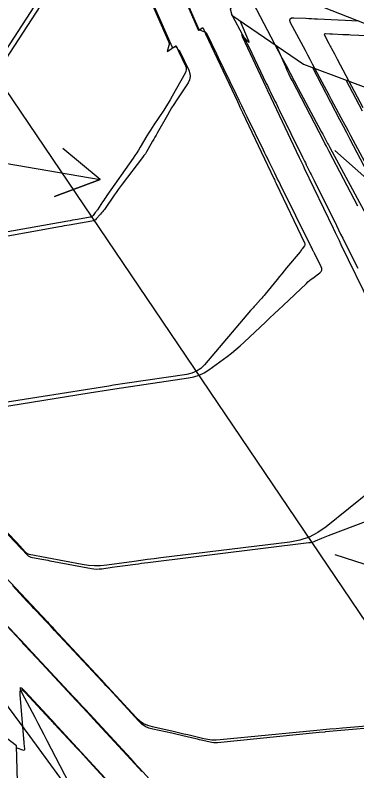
# Model space of a CAD drawing. Extents: x 954385 to 988206, y 1868364 to 1924553.
# Drawn here: x 957517.5 to 957559.9, y 1920242.1 to 1920335.7 of the extents above; entities that cross this region are included whole.
import ezdxf

# ---------------------------------------------------------------- set-up
doc = ezdxf.new("R2010")
doc.units = 0
for name, color, linetype in [('16', 7, 'Continuous'), ('24', 7, 'Continuous'), ('26', 7, 'Continuous'), ('6', 7, 'Continuous'), ('7', 7, 'Continuous'), ('Default', 7, 'Continuous')]:
    doc.layers.add(name, color=color, linetype=linetype)

msp = doc.modelspace()

# ---------------------------------------------------------------- linework, layer by layer
at = {"layer": '16'}
for points in [[(957450.815, 1920332.788), (957523.933, 1920382.247), (957528.249, 1920373.093), (957532.507, 1920363.9), (957536.678, 1920354.649), (957540.735, 1920345.321), (957544.536, 1920336.712), (957544.181, 1920336.46), (957544.363, 1920335.701), (957553.229, 1920329.626), (957564.727, 1920325.33), (957576.259, 1920321.058), (957587.884, 1920316.848), (957597.031, 1920310.962), (957602.817, 1920302.803), (957608.305, 1920294.443), (957613.907, 1920286.16), (957619.639, 1920277.964), (957625.387, 1920269.779), (957631.03, 1920261.523), (957636.615, 1920253.228), (957642.475, 1920245.119), (957647.904, 1920236.718)], [(957536.72, 1920341.867), (957540.21, 1920333.876), (957540.228, 1920333.848), (957540.249, 1920333.834), (957540.275, 1920333.834), (957540.305, 1920333.848), (957540.707, 1920334.111), (957540.739, 1920334.126), (957540.767, 1920334.126), (957540.79, 1920334.111), (957540.81, 1920334.082), (957541.044, 1920333.579), (957541.065, 1920333.532), (957541.087, 1920333.486), (957541.109, 1920333.439), (957541.131, 1920333.392), (957545.065, 1920324.993), (957545.223, 1920324.655), (957545.382, 1920324.318), (957545.541, 1920323.98), (957545.701, 1920323.643), (957549.568, 1920315.484), (957549.641, 1920315.33), (957549.715, 1920315.176), (957549.788, 1920315.022), (957549.862, 1920314.868), (957553.386, 1920307.521), (957553.42, 1920307.421), (957553.427, 1920307.322), (957553.405, 1920307.226), (957553.354, 1920307.132), (957553.096, 1920306.761), (957553.03, 1920306.669), (957552.962, 1920306.579), (957552.893, 1920306.49), (957552.822, 1920306.402), (957551.161, 1920304.396), (957550.866, 1920304.038), (957550.572, 1920303.68), (957550.278, 1920303.322), (957549.985, 1920302.963), (957548.517, 1920301.158), (957548.372, 1920300.983), (957548.224, 1920300.811), (957548.073, 1920300.641), (957547.92, 1920300.473), (957547.3, 1920299.809), (957547.145, 1920299.642), (957546.993, 1920299.473), (957546.843, 1920299.302), (957546.695, 1920299.13), (957540.972, 1920292.41), (957540.512, 1920291.954), (957539.994, 1920291.6), (957539.42, 1920291.35), (957538.79, 1920291.202), (957531.416, 1920290.121), (957530.846, 1920290.037), (957530.277, 1920289.951), (957529.707, 1920289.864), (957529.139, 1920289.775), (957514.922, 1920287.534)], [(957515.831, 1920330.511), (957521.522, 1920339.26)], [(957533.818, 1920338.683), (957536.541, 1920332.451), (957536.583, 1920332.329), (957536.603, 1920332.206), (957536.601, 1920332.081), (957536.578, 1920331.954), (957536.372, 1920331.189), (957536.372, 1920331.188), (957536.937, 1920331.569), (957536.986, 1920331.602), (957537.035, 1920331.635), (957537.084, 1920331.668), (957537.133, 1920331.7), (957537.454, 1920331.91), (957537.458, 1920331.911), (957537.461, 1920331.911), (957537.464, 1920331.91), (957537.466, 1920331.906), (957537.77, 1920331.253), (957537.778, 1920331.236), (957538.619, 1920329.439), (957538.701, 1920329.202), (957538.722, 1920328.967), (957538.684, 1920328.734), (957538.585, 1920328.504), (957536.985, 1920325.653), (957536.736, 1920325.218), (957536.478, 1920324.789), (957536.212, 1920324.364), (957535.939, 1920323.945), (957534.721, 1920322.12), (957534.498, 1920321.781), (957534.28, 1920321.438), (957534.066, 1920321.092), (957533.857, 1920320.743), (957533.03, 1920319.342), (957532.82, 1920318.993), (957532.603, 1920318.65), (957532.379, 1920318.311), (957532.148, 1920317.976), (957528.896, 1920313.366), (957528.763, 1920313.175), (957528.631, 1920312.983), (957528.501, 1920312.789), (957528.373, 1920312.594), (957527.733, 1920311.614), (957527.67, 1920311.519), (957527.604, 1920311.425), (957527.537, 1920311.333), (957527.468, 1920311.243), (957527.188, 1920310.883), (957527.113, 1920310.802), (957527.027, 1920310.738), (957526.93, 1920310.693), (957526.823, 1920310.665), (957525.257, 1920310.401), (957524.958, 1920310.351), (957524.66, 1920310.299), (957524.361, 1920310.247), (957524.063, 1920310.194), (957501.298, 1920306.13)], [(957545.342, 1920335.03), (957546.421, 1920332.539), (957546.478, 1920332.387), (957546.479, 1920332.325), (957546.423, 1920332.353), (957546.311, 1920332.47), (957545.75, 1920333.12), (957545.638, 1920333.238), (957545.585, 1920333.266), (957545.589, 1920333.206), (957545.651, 1920333.056), (957548.561, 1920326.842), (957548.628, 1920326.7), (957548.695, 1920326.559), (957548.762, 1920326.417), (957548.829, 1920326.275), (957552.719, 1920318.069), (957552.873, 1920317.743), (957553.028, 1920317.417), (957553.184, 1920317.091), (957553.34, 1920316.766), (957556.915, 1920309.311), (957557.158, 1920308.806), (957557.401, 1920308.302), (957557.645, 1920307.797), (957557.889, 1920307.293), (957561.535, 1920299.782)], [(957559.973, 1920312.06), (957556.434, 1920318.797), (957556.255, 1920319.138), (957556.076, 1920319.479), (957555.898, 1920319.82), (957555.72, 1920320.161), (957551.865, 1920327.561), (957551.649, 1920327.985), (957551.44, 1920328.413), (957551.24, 1920328.844), (957551.047, 1920329.279), (957549.911, 1920331.899)], [(957554.372, 1920329.199), (957557.72, 1920322.773), (957558.141, 1920321.966), (957558.562, 1920321.16), (957558.984, 1920320.354), (957559.407, 1920319.548), (957562.917, 1920312.868)], [(957560.544, 1920323.803), (957558.545, 1920327.64)], [(957561.567, 1920276.788), (957556.037, 1920272.343), (957555.018, 1920271.631), (957553.932, 1920271.078), (957552.778, 1920270.685), (957551.557, 1920270.451), (957535.588, 1920268.49), (957534.765, 1920268.387), (957533.942, 1920268.283), (957533.119, 1920268.175), (957532.297, 1920268.066), (957528.891, 1920267.606), (957528.128, 1920267.534), (957527.367, 1920267.523), (957526.608, 1920267.574), (957525.85, 1920267.686), (957519.293, 1920268.926), (957519.18, 1920268.956), (957519.076, 1920269.003), (957518.981, 1920269.065), (957518.894, 1920269.144), (957518.324, 1920269.751), (957518.298, 1920269.779), (957518.271, 1920269.807), (957511.595, 1920276.843)], [(957515.608, 1920266.874), (957521.538, 1920260.567), (957521.73, 1920260.362), (957521.922, 1920260.158), (957522.114, 1920259.953), (957522.305, 1920259.748), (957528.672, 1920252.913), (957528.747, 1920252.832), (957528.822, 1920252.752), (957528.896, 1920252.671), (957528.971, 1920252.591), (957532.539, 1920248.725), (957532.96, 1920248.331), (957533.425, 1920248.013), (957533.935, 1920247.771), (957534.488, 1920247.606), (957536.943, 1920247.065), (957537.441, 1920246.954), (957537.937, 1920246.842), (957538.434, 1920246.727), (957538.929, 1920246.611), (957540.912, 1920246.141), (957541.409, 1920246.044), (957541.908, 1920245.989), (957542.411, 1920245.976), (957542.917, 1920246.004), (957554.905, 1920247.166), (957555.696, 1920247.241), (957556.487, 1920247.314), (957557.278, 1920247.383), (957558.07, 1920247.45), (957566.931, 1920248.186)], [(957538.89, 1920235.947), (957532.886, 1920242.512), (957532.627, 1920242.795), (957532.368, 1920243.078), (957532.109, 1920243.36), (957531.849, 1920243.642), (957526.251, 1920249.707), (957525.88, 1920250.109), (957525.508, 1920250.51), (957525.136, 1920250.911), (957524.763, 1920251.312), (957519.12, 1920257.369), (957518.865, 1920257.643), (957518.609, 1920257.916), (957518.353, 1920258.19), (957518.096, 1920258.463), (957511.943, 1920265.008)], [(957525.304, 1920238.3), (957519.389, 1920246.372), (957513.427, 1920254.412)], [(957525.311, 1920238.547), (957521.49, 1920245.862), (957521.118, 1920246.575), (957520.746, 1920247.289), (957520.375, 1920248.003), (957520.005, 1920248.718), (957518.427, 1920251.763), (957518.206, 1920252.243), (957518.183, 1920252.439), (957518.361, 1920252.352), (957518.738, 1920251.982), (957522.046, 1920248.43), (957522.121, 1920248.35), (957522.195, 1920248.27), (957522.27, 1920248.189), (957522.344, 1920248.109), (957528.681, 1920241.244)]]:
    msp.add_lwpolyline(points, dxfattribs=at)
at = {"layer": '24'}
for points in [[(957549.482, 1920339.164), (957560.756, 1920334.717), (957570.908, 1920329.511), (957581.076, 1920324.316), (957590.795, 1920318.817), (957593.82, 1920317.217), (957602.826, 1920314.882), (957607.972, 1920306.291), (957613.378, 1920297.874), (957618.787, 1920289.46), (957622.216, 1920283.607), (957624.02, 1920280.927), (957629.264, 1920272.401), (957634.701, 1920264.006), (957640.225, 1920255.67), (957645.505, 1920247.168)], [(957518.046, 1920233.39), (957517.701, 1920245.229), (957509.309, 1920251.626)]]:
    msp.add_lwpolyline(points, dxfattribs=at)
at = {"layer": '26'}
for points in [[(957507.131, 1920318.928), (957528.056, 1920315.337), (957522.428, 1920313.259), (957528.056, 1920315.337), (957523.442, 1920319.173)], [(957557.131, 1920318.928), (957602.153, 1920279.081), (957596.274, 1920280.278), (957602.153, 1920279.081), (957600.25, 1920284.771)], [(957557.131, 1920268.928), (957583.898, 1920260.304), (957578.033, 1920259.042), (957583.898, 1920260.304), (957579.873, 1920264.753)]]:
    msp.add_lwpolyline(points, dxfattribs=at)
at = {"layer": '6'}
for points in [[(957544.392, 1920335.721), (957544.43, 1920335.651), (957544.467, 1920335.58), (957545.648, 1920333.351), (957545.855, 1920332.955), (957546.059, 1920332.557), (957546.259, 1920332.158), (957546.456, 1920331.756), (957548.64, 1920327.252), (957548.773, 1920326.977), (957548.907, 1920326.702), (957549.041, 1920326.428), (957549.176, 1920326.153), (957549.714, 1920325.055), (957549.849, 1920324.78), (957549.983, 1920324.506), (957550.118, 1920324.231), (957550.253, 1920323.957), (957553.117, 1920318.122), (957553.236, 1920317.88), (957553.356, 1920317.638), (957553.475, 1920317.397), (957553.595, 1920317.155), (957554.074, 1920316.19), (957554.194, 1920315.948), (957554.313, 1920315.707), (957554.433, 1920315.466), (957554.553, 1920315.224), (957557.314, 1920309.661), (957557.577, 1920309.13), (957557.842, 1920308.6), (957558.106, 1920308.07), (957558.372, 1920307.541), (957559.435, 1920305.424), (957559.701, 1920304.894), (957559.967, 1920304.365)], [(957564.594, 1920274.35), (957556.288, 1920271.211), (957556.089, 1920271.135), (957555.89, 1920271.056), (957555.692, 1920270.976), (957555.495, 1920270.894), (957554.707, 1920270.561), (957554.508, 1920270.485), (957554.306, 1920270.423), (957554.099, 1920270.376), (957553.889, 1920270.342), (957542.281, 1920268.908), (957541.612, 1920268.826), (957540.943, 1920268.743), (957540.274, 1920268.66), (957539.605, 1920268.578), (957533.955, 1920267.88), (957533.577, 1920267.832), (957533.2, 1920267.784), (957532.823, 1920267.734), (957532.446, 1920267.684), (957530.825, 1920267.464), (957530.184, 1920267.376), (957529.542, 1920267.289), (957528.258, 1920267.115), (957527.937, 1920267.084), (957527.618, 1920267.079), (957527.298, 1920267.1), (957526.98, 1920267.147), (957521.866, 1920268.107), (957521.612, 1920268.155), (957521.358, 1920268.202), (957521.104, 1920268.249), (957520.849, 1920268.296), (957519.686, 1920268.51), (957519.512, 1920268.555), (957519.352, 1920268.626), (957519.205, 1920268.723), (957519.072, 1920268.844), (957518.325, 1920269.636), (957518.242, 1920269.724), (957518.211, 1920269.756), (957512.031, 1920276.258)]]:
    msp.add_lwpolyline(points, dxfattribs=at)
at = {"layer": '7'}
for points in [[(957515.417, 1920287.122), (957526.709, 1920288.916), (957527.506, 1920289.043), (957528.835, 1920289.254), (957529.1, 1920289.296), (957529.366, 1920289.337), (957529.632, 1920289.378), (957529.898, 1920289.418), (957539.012, 1920290.772), (957539.686, 1920290.912), (957540.328, 1920291.13), (957540.939, 1920291.423), (957541.519, 1920291.794), (957543.777, 1920293.428), (957544.333, 1920293.846), (957544.876, 1920294.281), (957545.403, 1920294.734), (957545.916, 1920295.205), (957548.546, 1920297.702), (957549.09, 1920298.218), (957549.633, 1920298.732), (957550.177, 1920299.246), (957550.721, 1920299.76), (957553.609, 1920302.483), (957553.801, 1920302.659), (957553.999, 1920302.83), (957554.201, 1920302.994), (957554.409, 1920303.152), (957555.249, 1920303.774), (957555.419, 1920303.939), (957555.506, 1920304.124), (957555.511, 1920304.328), (957555.435, 1920304.552), (957554.595, 1920306.224), (957554.561, 1920306.292), (957554.528, 1920306.359), (957554.494, 1920306.426), (957554.461, 1920306.493), (957554.26, 1920306.897), (957554.194, 1920307.032), (957550.397, 1920314.682), (957550.22, 1920315.04), (957550.043, 1920315.397), (957549.866, 1920315.755), (957549.69, 1920316.114), (957548.987, 1920317.547), (957548.811, 1920317.905), (957548.635, 1920318.263), (957548.459, 1920318.621), (957548.283, 1920318.98), (957546.265, 1920323.093), (957545.93, 1920323.778), (957545.596, 1920324.462), (957545.262, 1920325.147), (957544.929, 1920325.833), (957543.373, 1920329.045), (957543.154, 1920329.496), (957542.936, 1920329.947), (957542.717, 1920330.398), (957542.498, 1920330.848), (957541.257, 1920333.407), (957541.217, 1920333.474), (957541.166, 1920333.53), (957541.105, 1920333.575), (957541.035, 1920333.609), (957540.629, 1920333.758), (957540.605, 1920333.768), (957540.584, 1920333.782), (957540.564, 1920333.799), (957540.546, 1920333.818), (957540.469, 1920333.916), (957540.457, 1920333.927), (957540.445, 1920333.932), (957540.432, 1920333.931), (957540.418, 1920333.924), (957540.36, 1920333.886), (957540.346, 1920333.88), (957540.335, 1920333.88), (957540.325, 1920333.887), (957540.317, 1920333.899), (957536.71, 1920342.175)], [(957533.697, 1920339.248), (957536.966, 1920331.742), (957536.969, 1920331.734), (957536.97, 1920331.726), (957536.97, 1920331.717), (957536.968, 1920331.709), (957536.929, 1920331.567), (957537.033, 1920331.637), (957537.296, 1920331.809), (957537.339, 1920331.828), (957537.378, 1920331.831), (957537.415, 1920331.816), (957537.449, 1920331.784), (957537.792, 1920331.351), (957537.798, 1920331.344), (957537.805, 1920331.338), (957537.812, 1920331.334), (957537.821, 1920331.33), (957537.855, 1920331.317), (957537.863, 1920331.313), (957537.87, 1920331.308), (957537.876, 1920331.302), (957537.88, 1920331.294), (957539.048, 1920328.887), (957539.189, 1920328.487), (957539.219, 1920328.093), (957539.138, 1920327.707), (957538.947, 1920327.328), (957537.474, 1920325.087), (957537.192, 1920324.649), (957536.917, 1920324.207), (957536.649, 1920323.761), (957536.388, 1920323.309), (957535.139, 1920321.104), (957534.993, 1920320.847), (957534.847, 1920320.59), (957534.701, 1920320.333), (957534.555, 1920320.076), (957533.971, 1920319.048), (957533.82, 1920318.794), (957533.662, 1920318.546), (957533.494, 1920318.303), (957533.318, 1920318.065), (957530.783, 1920314.761), (957530.53, 1920314.428), (957530.283, 1920314.092), (957530.039, 1920313.753), (957529.8, 1920313.41), (957528.593, 1920311.655), (957528.484, 1920311.502), (957528.369, 1920311.353), (957528.25, 1920311.208), (957528.126, 1920311.068), (957527.59, 1920310.483), (957527.47, 1920310.371), (957527.338, 1920310.284), (957527.192, 1920310.22), (957527.034, 1920310.18), (957524.232, 1920309.705), (957523.93, 1920309.653), (957523.628, 1920309.6), (957523.326, 1920309.547), (957523.024, 1920309.493), (957515.226, 1920308.083)], [(957515.22, 1920328.509), (957521.237, 1920337.741)], [(957546.954, 1920337.259), (957550.583, 1920330.406), (957551.084, 1920329.46), (957551.587, 1920328.515), (957552.09, 1920327.569), (957552.594, 1920326.625), (957555.444, 1920321.286), (957555.62, 1920320.958), (957555.795, 1920320.629), (957556.146, 1920319.973), (957556.234, 1920319.808), (957556.321, 1920319.644), (957556.409, 1920319.48), (957556.498, 1920319.316), (957560.997, 1920310.962)], [(957562.254, 1920314.922), (957559.404, 1920320.215), (957559.105, 1920320.77), (957558.807, 1920321.326), (957558.509, 1920321.881), (957558.212, 1920322.437), (957557.02, 1920324.669), (957556.725, 1920325.221), (957556.43, 1920325.774), (957556.135, 1920326.326), (957555.84, 1920326.879), (957554.66, 1920329.089), (957554.365, 1920329.642), (957554.071, 1920330.195), (957553.777, 1920330.748), (957553.483, 1920331.302), (957551.65, 1920334.764), (957551.545, 1920335.047), (957551.575, 1920335.244), (957551.741, 1920335.355), (957552.042, 1920335.38), (957553.517, 1920335.307), (957553.886, 1920335.289), (957554.255, 1920335.271), (957554.623, 1920335.253), (957554.992, 1920335.234), (957560.082, 1920334.983)], [(957562.136, 1920333.083), (957559.088, 1920333.229), (957558.84, 1920333.241), (957558.592, 1920333.253), (957558.344, 1920333.265), (957558.096, 1920333.278), (957556.823, 1920333.34), (957556.501, 1920333.356), (957555.965, 1920333.383), (957555.877, 1920333.376), (957555.829, 1920333.343), (957555.82, 1920333.286), (957555.851, 1920333.204), (957556.384, 1920332.197), (957556.469, 1920332.036), (957556.555, 1920331.875), (957556.64, 1920331.714), (957556.726, 1920331.554), (957557.069, 1920330.911), (957557.241, 1920330.59), (957557.412, 1920330.268), (957560.611, 1920324.279)], [(957569.336, 1920248.104), (957555.965, 1920246.946), (957555.931, 1920246.943), (957555.896, 1920246.94), (957555.182, 1920246.869), (957542.584, 1920245.615), (957542.358, 1920245.602), (957542.132, 1920245.607), (957541.908, 1920245.631), (957541.686, 1920245.674), (957540.797, 1920245.882), (957540.575, 1920245.934), (957540.353, 1920245.986), (957540.131, 1920246.038), (957539.908, 1920246.089), (957538.298, 1920246.466), (957537.955, 1920246.545), (957537.612, 1920246.623), (957537.269, 1920246.7), (957536.925, 1920246.776), (957534.585, 1920247.287), (957534.1, 1920247.431), (957533.653, 1920247.642), (957533.245, 1920247.92), (957532.875, 1920248.266), (957529.179, 1920252.266), (957528.972, 1920252.49), (957528.765, 1920252.713), (957528.557, 1920252.936), (957528.35, 1920253.16), (957522.432, 1920259.508), (957522.148, 1920259.813), (957521.863, 1920260.117), (957521.577, 1920260.422), (957521.292, 1920260.725), (957520.148, 1920261.94), (957519.863, 1920262.244), (957519.577, 1920262.548), (957519.291, 1920262.852), (957519.005, 1920263.156), (957517.199, 1920265.076)], [(957513.966, 1920262.749), (957518.352, 1920258.087), (957518.451, 1920257.982), (957518.55, 1920257.876), (957518.649, 1920257.771), (957518.747, 1920257.665), (957520.847, 1920255.413), (957521.35, 1920254.873), (957521.852, 1920254.334), (957525.093, 1920250.857), (957525.272, 1920250.665), (957525.452, 1920250.472), (957525.631, 1920250.279), (957525.809, 1920250.086), (957526.524, 1920249.312), (957526.881, 1920248.925), (957527.239, 1920248.539), (957531.385, 1920244.052), (957531.851, 1920243.547), (957532.316, 1920243.042), (957532.781, 1920242.537), (957533.245, 1920242.031)], [(957528.521, 1920241.325), (957526.714, 1920243.279), (957526.333, 1920243.692), (957525.951, 1920244.105), (957525.57, 1920244.518), (957525.188, 1920244.931), (957522.426, 1920247.92), (957522.283, 1920248.076), (957522.139, 1920248.231), (957521.994, 1920248.386), (957521.85, 1920248.541), (957518.773, 1920251.842), (957518.457, 1920252.12), (957518.243, 1920252.165), (957518.132, 1920251.977), (957518.125, 1920251.555), (957518.568, 1920246.142), (957518.581, 1920245.988), (957518.595, 1920245.833), (957518.608, 1920245.678), (957518.623, 1920245.524), (957518.687, 1920244.845), (957518.682, 1920244.742), (957518.646, 1920244.681), (957518.577, 1920244.661), (957518.476, 1920244.684), (957517.793, 1920244.935), (957517.784, 1920244.939), (957517.775, 1920244.943), (957517.766, 1920244.948), (957517.758, 1920244.952), (957517.708, 1920244.983)]]:
    msp.add_lwpolyline(points, dxfattribs=at)
at = {"layer": 'Default'}
msp.add_line((957696.959, 1920059.51), (957504.115, 1920344.606), dxfattribs=at)

doc.saveas('drawing.dxf')
